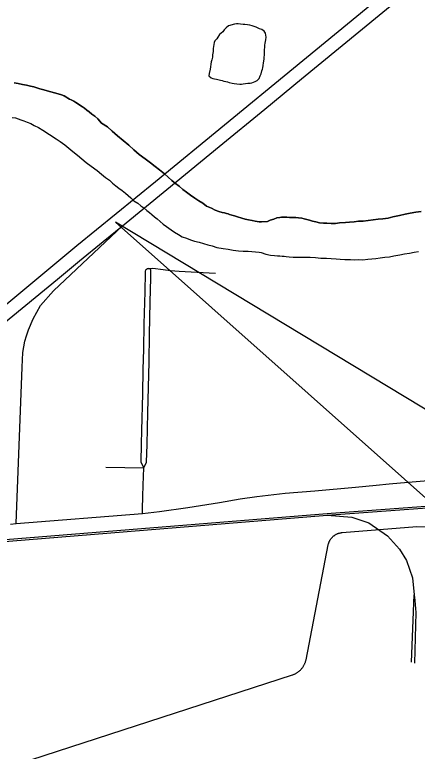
# Model space of a CAD drawing. Extents: x 2.1 to 73.9, y 4 to 26.
# Drawn here: x 47.8302 to 48.0833, y 22.4085 to 22.8722 of the extents above; entities that cross this region are included whole.
import ezdxf

# ---------------------------------------------------------------- set-up
doc = ezdxf.new("R2010")
doc.units = 0
for name, color, linetype in [('GM_X_City_Street', 7, 'Continuous'), ('GM_X_County_Road', 7, 'Continuous'), ('GM_X_Interchange_Ramps', 7, 'Continuous'), ('GM_X_Major_River', 7, 'Continuous'), ('GM_X_Minor_Lake', 7, 'Continuous'), ('GM_X_Rail_Line', 7, 'Continuous'), ('GM_X_Township_Road', 7, 'Continuous'), ('GM_X_US_Route', 7, 'Continuous'), ('SH_Text', 7, 'Continuous')]:
    doc.layers.add(name, color=color, linetype=linetype)

msp = doc.modelspace()

# ---------------------------------------------------------------- linework, layer by layer
at = {"layer": 'GM_X_City_Street'}
msp.add_line((47.88757, 22.58747), (47.91145, 22.58701), dxfattribs=at)
for points in [[(47.91145, 22.58701), (47.90979, 22.59046), (47.90992, 22.60204), (47.91006, 22.61044), (47.91065, 22.63345), (47.91091, 22.64894), (47.91127, 22.66174), (47.91159, 22.6776), (47.91211, 22.69781), (47.91223, 22.70185), (47.91235, 22.70598), (47.91251, 22.71064), (47.91271, 22.71155), (47.91309, 22.7121), (47.91367, 22.71243), (47.91445, 22.71254)], [(47.91145, 22.58701), (47.9131, 22.59048), (47.9134, 22.60165), (47.91394, 22.62183), (47.9145, 22.64551), (47.91472, 22.65379), (47.915, 22.67087), (47.91534, 22.69137), (47.91569, 22.7064), (47.91586, 22.71131), (47.91578, 22.71173), (47.91445, 22.71254)], [(47.91044, 22.55822), (47.91053, 22.56114), (47.91077, 22.56887), (47.91101, 22.57602), (47.91145, 22.58701)], [(47.74205, 22.37111), (48.0048, 22.45661), (48.00515, 22.45673), (48.00549, 22.45686), (48.00584, 22.457), (48.00618, 22.45715), (48.00651, 22.45731), (48.00685, 22.45748), (48.00717, 22.45766), (48.00749, 22.45785), (48.00781, 22.45804), (48.00811, 22.45825), (48.00842, 22.45847), (48.00871, 22.45869), (48.009, 22.45892), (48.00929, 22.45917), (48.00956, 22.45941), (48.00983, 22.45967), (48.01009, 22.45994), (48.01034, 22.46021), (48.01059, 22.46049), (48.01082, 22.46078), (48.01105, 22.46107), (48.01127, 22.46137), (48.01148, 22.46168), (48.01168, 22.46199), (48.01188, 22.4623), (48.01206, 22.46263), (48.01223, 22.46296), (48.0124, 22.46329), (48.01255, 22.46363), (48.01269, 22.46397), (48.01283, 22.46432), (48.01295, 22.46467), (48.01307, 22.46502), (48.01317, 22.46538), (48.01326, 22.46574), (48.01335, 22.4661), (48.02732, 22.53838), (48.02739, 22.53869), (48.02746, 22.539), (48.02755, 22.53931), (48.02765, 22.53962), (48.02775, 22.53992), (48.02787, 22.54022), (48.028, 22.54052), (48.02813, 22.54081), (48.02828, 22.54109), (48.02844, 22.54137), (48.0286, 22.54165), (48.02878, 22.54192), (48.02896, 22.54218), (48.02915, 22.54244), (48.02935, 22.54269), (48.02956, 22.54294), (48.02978, 22.54317), (48.03, 22.5434), (48.03023, 22.54363), (48.03047, 22.54384), (48.03072, 22.54404), (48.03097, 22.54424), (48.03123, 22.54443), (48.0315, 22.54461), (48.03177, 22.54479), (48.03204, 22.54495), (48.03233, 22.5451), (48.03261, 22.54525), (48.03291, 22.54538), (48.0332, 22.54551), (48.0335, 22.54562), (48.0338, 22.54573), (48.03411, 22.54582), (48.03442, 22.5459), (48.03474, 22.54598), (48.03505, 22.54604), (48.03537, 22.54609), (48.03568, 22.54614), (48.036, 22.54617), (48.08305, 22.55), (48.13157, 22.54841)]]:
    msp.add_lwpolyline(points, dxfattribs=at)
at = {"layer": 'GM_X_County_Road'}
for p, q in [((47.83117, 22.55193), (47.91044, 22.55822)), ((47.82748, 22.55149), (47.83117, 22.55193))]:
    msp.add_line(p, q, dxfattribs=at)
msp.add_lwpolyline([(47.91044, 22.55822), (47.92123, 22.55951), (47.93908, 22.56201), (47.95903, 22.56511), (47.97189, 22.56737), (47.98237, 22.56883), (48.0002, 22.57099), (48.01884, 22.57257), (48.04455, 22.57482), (48.05753, 22.57609), (48.06558, 22.5769), (48.07765, 22.57787), (48.10272, 22.58011), (48.11571, 22.58134), (48.13892, 22.58337), (48.14912, 22.58431), (48.15171, 22.58453)], dxfattribs=at)
at = {"layer": 'GM_X_Interchange_Ramps'}
for points in [[(47.83763, 22.67013), (47.83884, 22.67375), (47.84174, 22.6807), (47.84637, 22.6891), (47.85448, 22.69837), (47.89795, 22.73938)], [(47.83117, 22.55193), (47.83478, 22.65028), (47.83536, 22.65955), (47.83652, 22.6668), (47.83763, 22.67013)]]:
    msp.add_lwpolyline(points, dxfattribs=at)
at = {"layer": 'GM_X_Major_River'}
for points in [[(48.00136, 22.74467), (48.00003, 22.74471), (47.99889, 22.74473), (47.99794, 22.74476), (47.9968, 22.7446), (47.99508, 22.74426), (47.99316, 22.74355), (47.99087, 22.74285), (47.98914, 22.74213), (47.98533, 22.74185), (47.98382, 22.74189), (47.98268, 22.74211), (47.98136, 22.74233), (47.97947, 22.74276), (47.9772, 22.74319), (47.97512, 22.74344), (47.97305, 22.74406), (47.97022, 22.74489), (47.96833, 22.74551), (47.96664, 22.74612), (47.96532, 22.74653), (47.96438, 22.74694), (47.96325, 22.74716), (47.96212, 22.74756), (47.9606, 22.74779), (47.95853, 22.74841), (47.95627, 22.74923), (47.95402, 22.75043), (47.95082, 22.75165), (47.9484, 22.75361), (47.94597, 22.755), (47.94335, 22.75678), (47.94074, 22.75855), (47.93813, 22.76052), (47.93589, 22.76228), (47.93366, 22.76424), (47.93124, 22.76601), (47.929, 22.76777), (47.92659, 22.76992), (47.92436, 22.77207), (47.9212, 22.77462), (47.91859, 22.77677), (47.91561, 22.77894), (47.91225, 22.78149), (47.90852, 22.78425), (47.90499, 22.78718), (47.90183, 22.79011), (47.8983, 22.79305), (47.89476, 22.79599), (47.89142, 22.79892), (47.88845, 22.80166), (47.88471, 22.80403), (47.8825, 22.80675), (47.88045, 22.80832), (47.87858, 22.80969), (47.87691, 22.81106), (47.87561, 22.81224), (47.87412, 22.81341), (47.87281, 22.81421), (47.8687, 22.81697), (47.86739, 22.81776), (47.8657, 22.81856), (47.86458, 22.81916), (47.86364, 22.81976), (47.86233, 22.82055), (47.86121, 22.82115), (47.85951, 22.82176), (47.85744, 22.82238), (47.85517, 22.82301), (47.85291, 22.82364), (47.85065, 22.82426), (47.84857, 22.82489), (47.84593, 22.82552), (47.84405, 22.82614), (47.84216, 22.82676), (47.84008, 22.82719), (47.83763, 22.82782), (47.83498, 22.82827), (47.83234, 22.82891), (47.82988, 22.82935)], [(47.82988, 22.82935), (47.83234, 22.82891), (47.83498, 22.82827), (47.83763, 22.82782), (47.84008, 22.82719), (47.84216, 22.82676), (47.84405, 22.82614), (47.84593, 22.82552), (47.84857, 22.82489), (47.85065, 22.82426), (47.85291, 22.82364), (47.85517, 22.82301), (47.85744, 22.82238), (47.85951, 22.82176), (47.86121, 22.82115), (47.86233, 22.82055), (47.86364, 22.81976), (47.86458, 22.81916), (47.8657, 22.81856), (47.86739, 22.81776), (47.8687, 22.81697), (47.87281, 22.81421), (47.87412, 22.81341), (47.87561, 22.81224), (47.87691, 22.81106), (47.87858, 22.80969), (47.88045, 22.80832), (47.8825, 22.80675), (47.88471, 22.80403), (47.88845, 22.80166), (47.89142, 22.79892), (47.89476, 22.79599), (47.8983, 22.79305), (47.90183, 22.79011), (47.90499, 22.78718), (47.90852, 22.78425), (47.91225, 22.78149), (47.91561, 22.77894), (47.91859, 22.77677), (47.9212, 22.77462), (47.92436, 22.77207), (47.92659, 22.76992), (47.929, 22.76777), (47.93124, 22.76601), (47.93366, 22.76424), (47.93589, 22.76228), (47.93813, 22.76052), (47.94074, 22.75855), (47.94335, 22.75678), (47.94597, 22.755), (47.9484, 22.75361), (47.95082, 22.75165), (47.95402, 22.75043), (47.95627, 22.74923), (47.95853, 22.74841), (47.9606, 22.74779), (47.96212, 22.74756), (47.96325, 22.74716), (47.96438, 22.74694), (47.96532, 22.74653), (47.96664, 22.74612), (47.96833, 22.74551), (47.97022, 22.74489), (47.97305, 22.74406), (47.97512, 22.74344), (47.9772, 22.74319), (47.97947, 22.74276), (47.98136, 22.74233), (47.98268, 22.74211), (47.98382, 22.74189), (47.98533, 22.74185), (47.98914, 22.74213), (47.99087, 22.74285), (47.99316, 22.74355), (47.99508, 22.74426), (47.9968, 22.7446), (47.99794, 22.74476), (47.99889, 22.74473), (48.00003, 22.74471), (48.00136, 22.74467)], [(47.82858, 22.80754), (47.83066, 22.8073), (47.83235, 22.80669), (47.83405, 22.80607), (47.83593, 22.80546), (47.838, 22.80464), (47.84026, 22.80364), (47.8425, 22.80244), (47.84513, 22.80123), (47.84775, 22.79946), (47.85616, 22.79412), (47.85878, 22.79234), (47.86158, 22.79037), (47.86418, 22.78822), (47.86678, 22.78606), (47.86958, 22.7839), (47.87237, 22.78155), (47.87516, 22.7792), (47.87814, 22.77685), (47.88206, 22.77409), (47.88466, 22.77194), (47.88727, 22.76978), (47.88969, 22.76801), (47.89174, 22.76625), (47.89378, 22.76449), (47.89565, 22.76311), (47.8977, 22.76154), (47.89975, 22.75997), (47.90161, 22.7584), (47.90328, 22.75684), (47.90514, 22.75509), (47.90757, 22.7535), (47.90943, 22.75194), (47.91129, 22.75056), (47.91315, 22.74899), (47.91483, 22.74781), (47.91632, 22.74645), (47.91799, 22.74507), (47.91985, 22.7437), (47.92172, 22.74213), (47.92357, 22.74037), (47.92562, 22.7388), (47.92861, 22.73683), (47.93066, 22.73526), (47.93309, 22.73387), (47.93553, 22.73247), (47.93816, 22.73146), (47.94061, 22.73045), (47.94324, 22.72962), (47.94608, 22.72898), (47.94891, 22.72815), (47.95154, 22.72732), (47.95438, 22.72668), (47.9572, 22.72566), (47.96117, 22.72499), (47.96439, 22.72453), (47.96761, 22.72407), (47.97082, 22.72361), (47.97386, 22.72334), (47.97689, 22.72326), (47.98391, 22.7227), (47.98523, 22.72248), (47.98805, 22.72146), (47.99108, 22.72081), (47.99354, 22.72056), (47.99544, 22.72051), (47.99696, 22.72047), (47.99828, 22.72025), (47.99961, 22.72022), (48.00093, 22.71999), (48.00283, 22.71976), (48.00529, 22.71969), (48.01289, 22.71969), (48.01593, 22.71961), (48.01934, 22.71934), (48.02275, 22.71906), (48.02617, 22.71897), (48.0292, 22.71871), (48.03223, 22.71844), (48.03489, 22.71837), (48.03773, 22.71811), (48.04134, 22.71802), (48.04399, 22.71795), (48.04666, 22.71808), (48.04912, 22.71801), (48.05217, 22.71832), (48.05483, 22.71844), (48.05731, 22.71876), (48.05998, 22.71907), (48.06303, 22.71956), (48.06589, 22.71987), (48.06856, 22.72037), (48.07237, 22.72103), (48.07524, 22.72172), (48.07847, 22.72202), (48.08134, 22.7227), (48.0842, 22.7232)], [(47.82858, 22.80754), (47.83066, 22.8073), (47.83235, 22.80669), (47.83405, 22.80607), (47.83593, 22.80546), (47.838, 22.80464), (47.84026, 22.80364), (47.8425, 22.80244), (47.84513, 22.80123), (47.84775, 22.79946), (47.85616, 22.79412), (47.85878, 22.79234), (47.86158, 22.79037), (47.86418, 22.78822), (47.86678, 22.78606), (47.86958, 22.7839), (47.87237, 22.78155), (47.87516, 22.7792), (47.87814, 22.77685), (47.88206, 22.77409), (47.88466, 22.77194), (47.88727, 22.76978), (47.88969, 22.76801), (47.89174, 22.76625), (47.89378, 22.76449), (47.89565, 22.76311), (47.8977, 22.76154), (47.89975, 22.75997), (47.90161, 22.7584), (47.90328, 22.75684), (47.90514, 22.75509), (47.90757, 22.7535), (47.90943, 22.75194), (47.91129, 22.75056), (47.91315, 22.74899), (47.91483, 22.74781), (47.91632, 22.74645), (47.91799, 22.74507), (47.91985, 22.7437), (47.92172, 22.74213), (47.92357, 22.74037), (47.92562, 22.7388), (47.92861, 22.73683), (47.93066, 22.73526), (47.93309, 22.73387), (47.93553, 22.73247), (47.93816, 22.73146), (47.94061, 22.73045), (47.94324, 22.72962), (47.94608, 22.72898), (47.94891, 22.72815), (47.95154, 22.72732), (47.95438, 22.72668), (47.9572, 22.72566), (47.96117, 22.72499), (47.96439, 22.72453), (47.96761, 22.72407), (47.97082, 22.72361), (47.97386, 22.72334), (47.97689, 22.72326), (47.98391, 22.7227), (47.98523, 22.72248), (47.98805, 22.72146), (47.99108, 22.72081), (47.99354, 22.72056), (47.99544, 22.72051), (47.99696, 22.72047), (47.99828, 22.72025), (47.99961, 22.72022), (48.00093, 22.71999), (48.00283, 22.71976), (48.00529, 22.71969), (48.01289, 22.71969), (48.01593, 22.71961), (48.01934, 22.71934), (48.02275, 22.71906), (48.02617, 22.71897), (48.0292, 22.71871), (48.03223, 22.71844), (48.03489, 22.71837), (48.03773, 22.71811), (48.04134, 22.71802), (48.04399, 22.71795), (48.04666, 22.71808), (48.04912, 22.71801), (48.05217, 22.71832), (48.05483, 22.71844), (48.05731, 22.71876), (48.05998, 22.71907), (48.06303, 22.71956), (48.06589, 22.71987), (48.06856, 22.72037), (48.07237, 22.72103), (48.07524, 22.72172), (48.07847, 22.72202), (48.08134, 22.7227), (48.0842, 22.7232)], [(48.08578, 22.74842), (48.08235, 22.74794), (48.07892, 22.74727), (48.07567, 22.74659), (48.07223, 22.74573), (48.06803, 22.74488), (48.06497, 22.7442), (48.06173, 22.74371), (48.05869, 22.74341), (48.05564, 22.74311), (48.0524, 22.74262), (48.04935, 22.74232), (48.04631, 22.7422), (48.04364, 22.74189), (48.04079, 22.74158), (48.03813, 22.74146), (48.03451, 22.74117), (48.03184, 22.74086), (48.02918, 22.74074), (48.02653, 22.741), (48.02425, 22.74105), (48.02179, 22.7413), (48.01952, 22.74174), (48.01744, 22.74218), (48.01556, 22.74279), (48.01386, 22.74321), (48.01216, 22.74364), (48.01065, 22.74406), (48.00857, 22.7443), (48.00686, 22.74453), (48.00497, 22.74458), (48.00307, 22.74463), (48.00136, 22.74467)], [(48.00136, 22.74467), (48.00307, 22.74463), (48.00497, 22.74458), (48.00686, 22.74453), (48.00857, 22.7443), (48.01065, 22.74406), (48.01216, 22.74364), (48.01386, 22.74321), (48.01556, 22.74279), (48.01744, 22.74218), (48.01952, 22.74174), (48.02179, 22.7413), (48.02425, 22.74105), (48.02653, 22.741), (48.02918, 22.74074), (48.03184, 22.74086), (48.03451, 22.74117), (48.03813, 22.74146), (48.04079, 22.74158), (48.04364, 22.74189), (48.04631, 22.7422), (48.04935, 22.74232), (48.0524, 22.74262), (48.05564, 22.74311), (48.05869, 22.74341), (48.06173, 22.74371), (48.06497, 22.7442), (48.06803, 22.74488), (48.07223, 22.74573), (48.07567, 22.74659), (48.07892, 22.74727), (48.08235, 22.74794), (48.08578, 22.74842)]]:
    msp.add_lwpolyline(points, dxfattribs=at)
at = {"layer": 'GM_X_Minor_Lake'}
for points in [[(47.96451, 22.86515), (47.96313, 22.86395), (47.96196, 22.86265), (47.96098, 22.86154), (47.95903, 22.85969), (47.95786, 22.8582), (47.95726, 22.85707), (47.95609, 22.85578), (47.95569, 22.85484), (47.95546, 22.85351), (47.95524, 22.85219), (47.95502, 22.85105), (47.955, 22.85011), (47.95497, 22.84916), (47.95475, 22.84802), (47.95454, 22.84689), (47.9545, 22.84556), (47.95408, 22.84386), (47.95367, 22.84254), (47.95344, 22.84103), (47.95321, 22.83952), (47.95298, 22.838), (47.95253, 22.83517), (47.95231, 22.83384), (47.95361, 22.83248), (47.95473, 22.83207), (47.95587, 22.83185), (47.957, 22.83163), (47.9587, 22.83121), (47.95965, 22.831), (47.96059, 22.83078), (47.96172, 22.83037), (47.96285, 22.83016), (47.96399, 22.82994), (47.96512, 22.82953), (47.96682, 22.82911), (47.96814, 22.82888), (47.96984, 22.82865), (47.97174, 22.8286), (47.97269, 22.82858), (47.97383, 22.82874), (47.97536, 22.82889), (47.97669, 22.82905), (47.97821, 22.8292), (47.97936, 22.82936), (47.98147, 22.83025), (47.98262, 22.8308), (47.9838, 22.83209), (47.9846, 22.83378), (47.98519, 22.83491), (47.98562, 22.8368), (47.98603, 22.83793), (47.98624, 22.83887), (47.98647, 22.84019), (47.9867, 22.8419), (47.98692, 22.84303), (47.98695, 22.84436), (47.98698, 22.8455), (47.9872, 22.84682), (47.98723, 22.84796), (47.98726, 22.8491), (47.98729, 22.85043), (47.98751, 22.85156), (47.98755, 22.85308), (47.98777, 22.8544), (47.98801, 22.85649), (47.98824, 22.858), (47.98809, 22.85933), (47.98793, 22.86067), (47.98701, 22.86183), (47.98551, 22.86282), (47.9842, 22.86342), (47.98289, 22.86402), (47.98195, 22.86443), (47.98082, 22.86483), (47.9795, 22.86525), (47.97799, 22.86567), (47.97647, 22.86589), (47.97496, 22.86612), (47.97382, 22.86615), (47.97212, 22.86638), (47.9706, 22.86642), (47.96965, 22.86645), (47.96832, 22.86629), (47.96451, 22.86515)], [(47.97669, 22.82905), (47.97821, 22.8292), (47.97936, 22.82936), (47.98147, 22.83025), (47.98262, 22.8308), (47.9838, 22.83209), (47.9846, 22.83378), (47.98519, 22.83491), (47.98562, 22.8368), (47.98603, 22.83793), (47.98624, 22.83887), (47.98647, 22.84019), (47.9867, 22.8419), (47.98692, 22.84303), (47.98695, 22.84436), (47.98698, 22.8455), (47.9872, 22.84682), (47.98723, 22.84796), (47.98726, 22.8491), (47.98729, 22.85043), (47.98751, 22.85156), (47.98755, 22.85308), (47.98777, 22.8544), (47.98801, 22.85649), (47.98824, 22.858), (47.98809, 22.85933), (47.98793, 22.86067), (47.98701, 22.86183), (47.98551, 22.86282), (47.9842, 22.86342), (47.98289, 22.86402), (47.98195, 22.86443), (47.98082, 22.86483), (47.9795, 22.86525), (47.97799, 22.86567), (47.97647, 22.86589), (47.97496, 22.86612), (47.97382, 22.86615), (47.97212, 22.86638), (47.9706, 22.86642), (47.96965, 22.86645), (47.96832, 22.86629), (47.96451, 22.86515)], [(47.96451, 22.86515), (47.96313, 22.86395), (47.96196, 22.86265), (47.96098, 22.86154), (47.95903, 22.85969), (47.95786, 22.8582), (47.95726, 22.85707), (47.95609, 22.85578), (47.95569, 22.85484), (47.95546, 22.85351), (47.95524, 22.85219), (47.95502, 22.85105), (47.955, 22.85011), (47.95497, 22.84916), (47.95475, 22.84802), (47.95454, 22.84689), (47.9545, 22.84556), (47.95408, 22.84386), (47.95367, 22.84254), (47.95344, 22.84103), (47.95321, 22.83952), (47.95298, 22.838), (47.95253, 22.83517), (47.95231, 22.83384), (47.95361, 22.83248), (47.95473, 22.83207), (47.95587, 22.83185), (47.957, 22.83163), (47.9587, 22.83121), (47.95965, 22.831), (47.96059, 22.83078), (47.96172, 22.83037), (47.96285, 22.83016), (47.96399, 22.82994), (47.96512, 22.82953), (47.96682, 22.82911), (47.96814, 22.82888), (47.96984, 22.82865), (47.97174, 22.8286), (47.97269, 22.82858), (47.97383, 22.82874), (47.97536, 22.82889), (47.97669, 22.82905)]]:
    msp.add_lwpolyline(points, dxfattribs=at)
at = {"layer": 'GM_X_Rail_Line'}
msp.add_line((48.07965, 22.46466), (48.08134, 22.50703), dxfattribs=at)
for points in [[(47.77482, 22.53786), (48.0292, 22.55847), (48.33199, 22.58078), (48.51, 22.5965), (48.56826, 22.60092), (48.61166, 22.60469), (48.64962, 22.60993), (48.68473, 22.61658), (48.70225, 22.62138), (48.75853, 22.63375)], [(47.77492, 22.53662), (48.02673, 22.55714), (48.33209, 22.57954), (48.51093, 22.59537), (48.5696, 22.59958), (48.61182, 22.60346), (48.64982, 22.6087), (48.68501, 22.61537), (48.70255, 22.62017), (48.75853, 22.63248)], [(48.02673, 22.55714), (48.04225, 22.5558), (48.05283, 22.55241), (48.06465, 22.54409), (48.07205, 22.53566), (48.07657, 22.52867), (48.08027, 22.51768), (48.08134, 22.50703)], [(48.08134, 22.50703), (48.08171, 22.5034), (48.08243, 22.49579), (48.0815, 22.46404)]]:
    msp.add_lwpolyline(points, dxfattribs=at)
at = {"layer": 'GM_X_Township_Road'}
msp.add_lwpolyline([(47.91445, 22.71254), (47.91698, 22.71256), (47.92354, 22.71173), (47.92804, 22.71112), (47.93353, 22.71075), (47.95241, 22.70972), (47.95642, 22.7096)], dxfattribs=at)
at = {"layer": 'GM_X_US_Route'}
msp.add_line((47.89795, 22.73938), (47.92584, 22.76227), dxfattribs=at)
for points in [[(47.9186, 22.76725), (48.00552, 22.8385), (48.34281, 23.11612), (48.61147, 23.33733), (48.62577, 23.3495), (48.67937, 23.39257), (48.70666, 23.4146), (48.72968, 23.43384), (48.74563, 23.44699), (48.75566, 23.45455), (48.75853, 23.45695)], [(47.92584, 22.76227), (47.95866, 22.78922), (47.98752, 22.81286), (48.01057, 22.83183), (48.12338, 22.92467), (48.17335, 22.96571), (48.22758, 23.01038), (48.28824, 23.06003)], [(47.6789, 22.56251), (47.6823, 22.56713), (47.68855, 22.5742), (47.69545, 22.58144), (47.70408, 22.58958), (47.71444, 22.59878), (47.72825, 22.61045), (47.76426, 22.64071), (47.78276, 22.65547), (47.79599, 22.66602), (47.86931, 22.72685), (47.9186, 22.76725)], [(47.80088, 22.65953), (47.81477, 22.67103), (47.85707, 22.70573), (47.87099, 22.7172), (47.88587, 22.72945), (47.89795, 22.73938)]]:
    msp.add_lwpolyline(points, dxfattribs=at)
at = {"layer": 'SH_Text'}
msp.add_lwpolyline([(48.98583, 22.0812), (47.89355, 22.74171), (48.98583, 21.76911)], close=True, dxfattribs=at)

doc.saveas('drawing.dxf')
